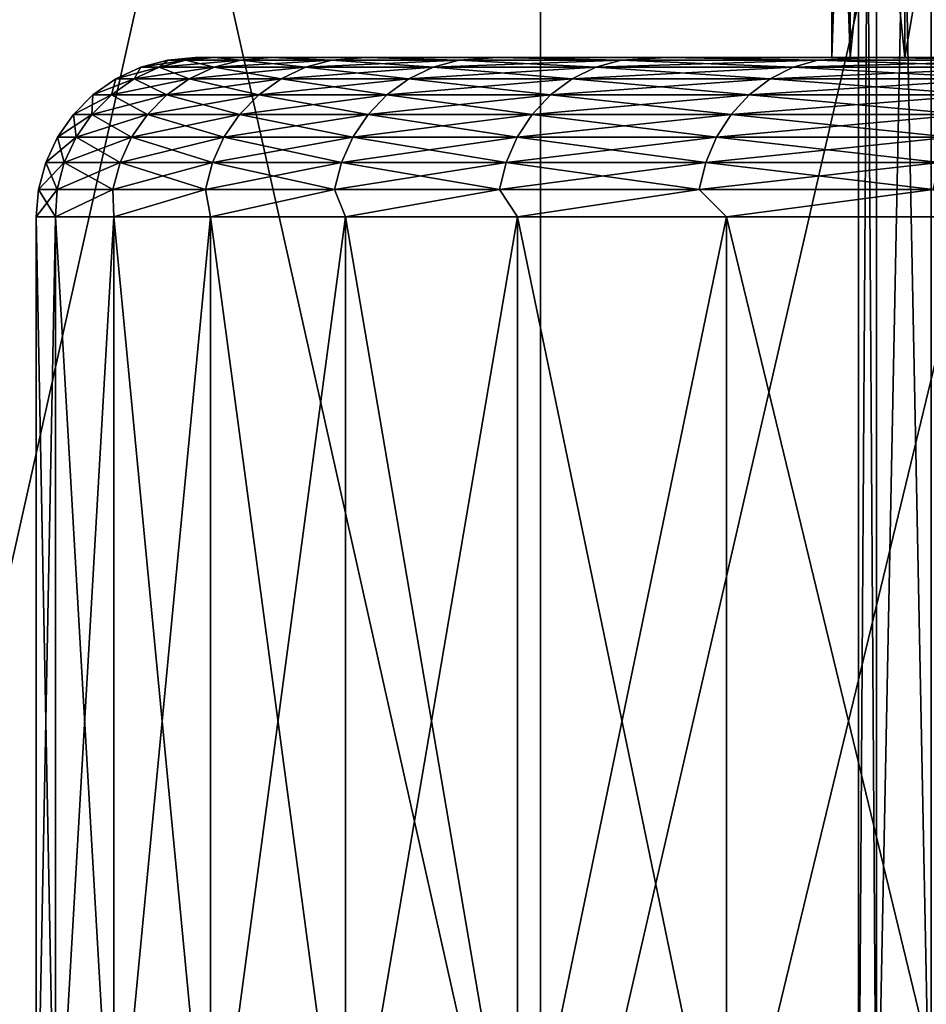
# Model space of a CAD drawing. Header units: metres. Extents: x -30 to 30, y -76 to 64.
# Tile 355 of 541: x -15.08 to -13.37, y 59.22 to 61.07. Entities that reach past the tile are written whole.
import ezdxf

# ---------------------------------------------------------------- set-up
doc = ezdxf.new("R2010")
doc.units = ezdxf.units.M
doc.layers.add('solid_508511', color=7, linetype='CONTINUOUS')

msp = doc.modelspace()

# ---------------------------------------------------------------- linework, layer by layer
at = {"layer": 'solid_508511'}
for points in [[(-15.443768, 58.5, -25.719448), (-15.443765, 64.5, -25.71945), (-14.099323, 64.5, -26.480352)], [(-14.099288, 58.5, -26.480371), (-15.443768, 58.5, -25.719448), (-14.099323, 64.5, -26.480352)], [(-15.443768, 58.5, 25.719448), (-14.099288, 58.5, 26.480371), (-15.443765, 64.5, 25.71945)], [(-14.099288, 58.5, 26.480371), (-14.099323, 64.5, 26.480352), (-15.443765, 64.5, 25.71945)], [(-14.099288, 58.5, -26.480371), (-14.099323, 64.5, -26.480352), (-12.717457, 64.5, -27.171053)], [(-12.71742, 58.5, 27.171074), (-12.717457, 64.5, 27.171053), (-14.099323, 64.5, 26.480352)], [(-14.099288, 58.5, 26.480371), (-12.71742, 58.5, 27.171074), (-14.099323, 64.5, 26.480352)], [(-12.71742, 58.5, -27.171074), (-14.099288, 58.5, -26.480371), (-12.717457, 64.5, -27.171053)], [(-13.5, 58.799999, 0), (-13.5, 64, -0.000001), (-13.465603, 64, -0.963091)], [(-13.465603, 58.799999, -0.96309), (-13.5, 58.799999, 0), (-13.465603, 64, -0.963091)], [(-13.465603, 58.799999, 0.963091), (-13.465603, 64, 0.96309), (-13.5, 64, -0.000001)], [(-13.5, 58.799999, 0), (-13.465603, 58.799999, 0.963091), (-13.5, 64, -0.000001)], [(-13.465603, 58.799999, -0.96309), (-13.465603, 64, -0.963091), (-13.362582, 64, -1.921299)], [(-13.362582, 58.799999, -1.921298), (-13.465603, 58.799999, -0.96309), (-13.362582, 64, -1.921299)], [(-13.362582, 58.799999, 1.921298), (-13.362583, 64, 1.921297), (-13.465603, 64, 0.96309)], [(-13.465603, 58.799999, 0.963091), (-13.362582, 58.799999, 1.921298), (-13.465603, 64, 0.96309)], [(-13.515472, 61, -0.966631), (-13.515472, 62, -0.966631), (-13.55, 62)], [(-13.55, 61), (-13.515472, 61, -0.966631), (-13.55, 62)], [(-13.515472, 62, 0.966631), (-13.55, 61), (-13.55, 62)], [(-13.515472, 62, 0.966631), (-13.515472, 61, 0.966631), (-13.55, 61)], [(-13.412088, 61, -1.928321), (-13.412088, 62, -1.928321), (-13.515472, 62, -0.966631)], [(-13.515472, 61, -0.966631), (-13.412088, 61, -1.928321), (-13.515472, 62, -0.966631)], [(-13.412088, 62, 1.928321), (-13.412088, 61, 1.928321), (-13.515472, 61, 0.966631)], [(-13.515472, 62, 0.966631), (-13.412088, 62, 1.928321), (-13.515472, 61, 0.966631)], [(-13.240332, 61, -2.880301), (-13.240332, 62, -2.880301), (-13.412088, 62, -1.928321)], [(-13.412088, 61, -1.928321), (-13.240332, 61, -2.880301), (-13.412088, 62, -1.928321)], [(-13.240332, 62, 2.880301), (-13.240332, 61, 2.880301), (-13.412088, 61, 1.928321)], [(-13.412088, 62, 1.928321), (-13.240332, 62, 2.880301), (-13.412088, 61, 1.928321)], [(-14.767588, 60.995441, 1.010131), (-14.81803, 60.981892, 1.013581), (-14.852655, 60.981892)], [(-14.802094, 60.995441), (-14.767588, 60.995441, 1.010131), (-14.852655, 60.981892)], [(-14.81803, 60.981892, -1.013581), (-14.802094, 60.995441), (-14.852655, 60.981892)], [(-14.664227, 60.995441, 2.015552), (-14.714316, 60.981892, 2.022436), (-14.81803, 60.981892, 1.013581)], [(-14.767588, 60.995441, 1.010131), (-14.664227, 60.995441, 2.015552), (-14.81803, 60.981892, 1.013581)], [(-14.767588, 60.995441, -1.010131), (-14.802094, 60.995441), (-14.81803, 60.981892, -1.013581)], [(-14.767588, 60.995441, -1.010131), (-14.81803, 60.981892, -1.013581), (-14.714316, 60.981892, -2.022436)], [(-14.802094, 60.995441), (-14.75, 61), (-14.714256, 61, 1.026143)], [(-14.767588, 60.995441, -1.010131), (-14.75, 61), (-14.802094, 60.995441)], [(-14.802094, 60.995441), (-14.714256, 61, 1.026143), (-14.767588, 60.995441, 1.010131)], [(-14.767588, 60.995441, -1.010131), (-14.714256, 61, -1.026147), (-14.75, 61)], [(-14.767588, 60.995441, 1.010131), (-14.714256, 61, 1.026143), (-14.664227, 60.995441, 2.015552)], [(-14.664227, 60.995441, -2.015552), (-14.714256, 61, -1.026147), (-14.767588, 60.995441, -1.010131)], [(-14.664227, 60.995441, -2.015552), (-14.767588, 60.995441, -1.010131), (-14.714316, 60.981892, -2.022436)], [(-14.75, 61), (-13.55, 61), (-13.515472, 61, 0.966631)], [(-14.714256, 61, -1.026147), (-13.55, 61), (-14.75, 61)], [(-14.714256, 61, 1.026143), (-14.75, 61), (-13.515472, 61, 0.966631)], [(-14.492496, 60.995441, 3.011575), (-14.541999, 60.981892, 3.021862), (-14.714316, 60.981892, 2.022436)], [(-14.664227, 60.995441, 2.015552), (-14.492496, 60.995441, 3.011575), (-14.714316, 60.981892, 2.022436)], [(-14.664227, 60.995441, -2.015552), (-14.714316, 60.981892, -2.022436), (-14.541999, 60.981892, -3.021862)], [(-14.714256, 61, -1.026147), (-13.412088, 61, -1.928321), (-13.515472, 61, -0.966631)], [(-14.714256, 61, -1.026147), (-14.606879, 61, -2.049759), (-13.412088, 61, -1.928321)], [(-14.714256, 61, -1.026147), (-13.515472, 61, -0.966631), (-13.55, 61)], [(-14.714256, 61, 1.026143), (-13.515472, 61, 0.966631), (-13.412088, 61, 1.928321)], [(-14.60688, 61, 2.049751), (-14.714256, 61, 1.026143), (-13.412088, 61, 1.928321)], [(-14.664227, 60.995441, 2.015552), (-14.714256, 61, 1.026143), (-14.60688, 61, 2.049751)], [(-14.664227, 60.995441, -2.015552), (-14.606879, 61, -2.049759), (-14.714256, 61, -1.026147)], [(-14.664227, 60.995441, 2.015552), (-14.60688, 61, 2.049751), (-14.492496, 60.995441, 3.011575)], [(-14.492496, 60.995441, -3.011575), (-14.606879, 61, -2.049759), (-14.664227, 60.995441, -2.015552)], [(-14.492496, 60.995441, -3.011575), (-14.664227, 60.995441, -2.015552), (-14.541999, 60.981892, -3.021862)], [(-14.60688, 61, 2.049751), (-13.412088, 61, 1.928321), (-13.240332, 61, 2.880301)], [(-14.428267, 61, 3.063924), (-14.60688, 61, 2.049751), (-13.240332, 61, 2.880301)], [(-14.492496, 60.995441, 3.011575), (-14.60688, 61, 2.049751), (-14.428267, 61, 3.063924)], [(-14.606879, 61, -2.049759), (-13.240332, 61, -2.880301), (-13.412088, 61, -1.928321)], [(-14.606879, 61, -2.049759), (-14.428265, 61, -3.063933), (-13.240332, 61, -2.880301)], [(-14.492496, 60.995441, -3.011575), (-14.428265, 61, -3.063933), (-14.606879, 61, -2.049759)], [(-14.253193, 60.995441, 3.993557), (-14.301879, 60.981892, 4.007198), (-14.541999, 60.981892, 3.021862)], [(-14.492496, 60.995441, 3.011575), (-14.253193, 60.995441, 3.993557), (-14.541999, 60.981892, 3.021862)], [(-14.492496, 60.995441, -3.011575), (-14.541999, 60.981892, -3.021862), (-14.301879, 60.981892, -4.007198)], [(-14.492496, 60.995441, 3.011575), (-14.428267, 61, 3.063924), (-14.253193, 60.995441, 3.993557)], [(-14.253193, 60.995441, -3.993557), (-14.428265, 61, -3.063933), (-14.492496, 60.995441, -3.011575)], [(-14.253193, 60.995441, -3.993557), (-14.492496, 60.995441, -3.011575), (-14.301879, 60.981892, -4.007198)], [(-14.428267, 61, 3.063924), (-13.240332, 61, 2.880301), (-13.001143, 61, 3.817429)], [(-14.17937, 61, 4.062993), (-14.428267, 61, 3.063924), (-13.001143, 61, 3.817429)], [(-14.253193, 60.995441, 3.993557), (-14.428267, 61, 3.063924), (-14.17937, 61, 4.062993)], [(-14.428265, 61, -3.063933), (-13.001143, 61, -3.817429), (-13.240332, 61, -2.880301)], [(-14.428265, 61, -3.063933), (-14.179367, 61, -4.063003), (-13.001143, 61, -3.817429)], [(-14.253193, 60.995441, -3.993557), (-14.179367, 61, -4.063003), (-14.428265, 61, -3.063933)], [(-13.947435, 60.995441, 4.95692), (-13.995076, 60.981892, 4.973851), (-14.301879, 60.981892, 4.007198)], [(-14.253193, 60.995441, 3.993557), (-13.947435, 60.995441, 4.95692), (-14.301879, 60.981892, 4.007198)], [(-14.253193, 60.995441, -3.993557), (-14.301879, 60.981892, -4.007198), (-13.995076, 60.981892, -4.973851)], [(-14.253193, 60.995441, 3.993557), (-14.17937, 61, 4.062993), (-13.947435, 60.995441, 4.95692)], [(-13.947435, 60.995441, -4.95692), (-14.179367, 61, -4.063003), (-14.253193, 60.995441, -3.993557)], [(-13.947435, 60.995441, -4.95692), (-14.253193, 60.995441, -3.993557), (-13.995076, 60.981892, -4.973851)], [(-14.17937, 61, 4.062993), (-13.001143, 61, 3.817429), (-12.695617, 61, 4.735372)], [(-13.861338, 61, 5.042401), (-14.17937, 61, 4.062993), (-12.695617, 61, 4.735372)], [(-13.947435, 60.995441, 4.95692), (-14.17937, 61, 4.062993), (-13.861338, 61, 5.042401)], [(-14.179367, 61, -4.063003), (-12.695617, 61, -4.735372), (-13.001143, 61, -3.817429)], [(-14.179367, 61, -4.063003), (-13.861334, 61, -5.04241), (-12.695617, 61, -4.735372)], [(-13.947435, 60.995441, -4.95692), (-13.861334, 61, -5.04241), (-14.179367, 61, -4.063003)], [(-13.576649, 60.995441, 5.897171), (-13.623023, 60.981892, 5.917314), (-13.995076, 60.981892, 4.973851)], [(-13.947435, 60.995441, 4.95692), (-13.576649, 60.995441, 5.897171), (-13.995076, 60.981892, 4.973851)], [(-13.947435, 60.995441, -4.95692), (-13.995076, 60.981892, -4.973851), (-13.623023, 60.981892, -5.917314)], [(-13.947435, 60.995441, 4.95692), (-13.861338, 61, 5.042401), (-13.576649, 60.995441, 5.897171)], [(-13.576649, 60.995441, -5.897171), (-13.861334, 61, -5.04241), (-13.947435, 60.995441, -4.95692)], [(-13.576649, 60.995441, -5.897171), (-13.947435, 60.995441, -4.95692), (-13.623023, 60.981892, -5.917314)], [(-13.861338, 61, 5.042401), (-12.695617, 61, 4.735372), (-12.32557, 61, 5.628743)], [(-13.47578, 61, 5.997152), (-13.861338, 61, 5.042401), (-12.32557, 61, 5.628743)], [(-13.576649, 60.995441, 5.897171), (-13.861338, 61, 5.042401), (-13.47578, 61, 5.997152)], [(-13.861334, 61, -5.04241), (-12.32557, 61, -5.628743), (-12.695617, 61, -4.735372)], [(-13.861334, 61, -5.04241), (-13.475776, 61, -5.99716), (-12.32557, 61, -5.628743)], [(-13.576649, 60.995441, -5.897171), (-13.475776, 61, -5.99716), (-13.861334, 61, -5.04241)], [(-13.142561, 60.995441, 6.809926), (-13.187453, 60.981892, 6.833188), (-13.623023, 60.981892, 5.917314)], [(-13.576649, 60.995441, 5.897171), (-13.142561, 60.995441, 6.809926), (-13.623023, 60.981892, 5.917314)], [(-13.576649, 60.995441, -5.897171), (-13.623023, 60.981892, -5.917314), (-13.187453, 60.981892, -6.833188)], [(-13.576649, 60.995441, 5.897171), (-13.47578, 61, 5.997152), (-13.142561, 60.995441, 6.809926)], [(-13.142561, 60.995441, -6.809926), (-13.475776, 61, -5.99716), (-13.576649, 60.995441, -5.897171)], [(-13.142561, 60.995441, -6.809926), (-13.576649, 60.995441, -5.897171), (-13.187453, 60.981892, -6.833188)], [(-13.47578, 61, 5.997152), (-12.32557, 61, 5.628743), (-11.892526, 61, 6.493866)], [(-13.02452, 61, 6.922739), (-13.47578, 61, 5.997152), (-11.892526, 61, 6.493866)], [(-13.142561, 60.995441, 6.809926), (-13.47578, 61, 5.997152), (-13.02452, 61, 6.922739)], [(-13.475776, 61, -5.99716), (-11.892526, 61, -6.493866), (-12.32557, 61, -5.628743)], [(-13.475776, 61, -5.99716), (-13.024516, 61, -6.922747), (-11.892526, 61, -6.493866)], [(-13.142561, 60.995441, -6.809926), (-13.024516, 61, -6.922747), (-13.475776, 61, -5.99716)], [(-14.81803, 60.981892, 1.013581), (-14.865355, 60.959755, 1.016818), (-14.90009, 60.959755)], [(-14.852655, 60.981892), (-14.81803, 60.981892, 1.013581), (-14.90009, 60.959755)], [(-14.865355, 60.959755, -1.016818), (-14.852655, 60.981892), (-14.90009, 60.959755)], [(-14.714316, 60.981892, 2.022436), (-14.761311, 60.959755, 2.028895), (-14.865355, 60.959755, 1.016818)], [(-14.81803, 60.981892, 1.013581), (-14.714316, 60.981892, 2.022436), (-14.865355, 60.959755, 1.016818)], [(-14.81803, 60.981892, -1.013581), (-14.852655, 60.981892), (-14.865355, 60.959755, -1.016818)], [(-14.81803, 60.981892, -1.013581), (-14.865355, 60.959755, -1.016818), (-14.761311, 60.959755, -2.028895)], [(-14.714316, 60.981892, -2.022436), (-14.81803, 60.981892, -1.013581), (-14.761311, 60.959755, -2.028895)], [(-14.541999, 60.981892, 3.021862), (-14.588442, 60.959755, 3.031513), (-14.761311, 60.959755, 2.028895)], [(-14.714316, 60.981892, 2.022436), (-14.541999, 60.981892, 3.021862), (-14.761311, 60.959755, 2.028895)], [(-14.714316, 60.981892, -2.022436), (-14.761311, 60.959755, -2.028895), (-14.588442, 60.959755, -3.031513)], [(-14.541999, 60.981892, -3.021862), (-14.714316, 60.981892, -2.022436), (-14.588442, 60.959755, -3.031513)], [(-14.301879, 60.981892, 4.007198), (-14.347555, 60.959755, 4.019996), (-14.588442, 60.959755, 3.031513)], [(-14.541999, 60.981892, 3.021862), (-14.301879, 60.981892, 4.007198), (-14.588442, 60.959755, 3.031513)], [(-14.541999, 60.981892, -3.021862), (-14.588442, 60.959755, -3.031513), (-14.347555, 60.959755, -4.019996)], [(-14.301879, 60.981892, -4.007198), (-14.541999, 60.981892, -3.021862), (-14.347555, 60.959755, -4.019996)], [(-13.995076, 60.981892, 4.973851), (-14.039773, 60.959755, 4.989737), (-14.347555, 60.959755, 4.019996)], [(-14.301879, 60.981892, 4.007198), (-13.995076, 60.981892, 4.973851), (-14.347555, 60.959755, 4.019996)], [(-14.301879, 60.981892, -4.007198), (-14.347555, 60.959755, -4.019996), (-14.039773, 60.959755, -4.989737)], [(-13.995076, 60.981892, -4.973851), (-14.301879, 60.981892, -4.007198), (-14.039773, 60.959755, -4.989737)], [(-13.623023, 60.981892, 5.917314), (-13.666532, 60.959755, 5.936213), (-14.039773, 60.959755, 4.989737)], [(-13.995076, 60.981892, 4.973851), (-13.623023, 60.981892, 5.917314), (-14.039773, 60.959755, 4.989737)], [(-13.995076, 60.981892, -4.973851), (-14.039773, 60.959755, -4.989737), (-13.666532, 60.959755, -5.936213)], [(-13.623023, 60.981892, -5.917314), (-13.995076, 60.981892, -4.973851), (-13.666532, 60.959755, -5.936213)], [(-13.187453, 60.981892, 6.833188), (-13.22957, 60.959755, 6.855011), (-13.666532, 60.959755, 5.936213)], [(-13.623023, 60.981892, 5.917314), (-13.187453, 60.981892, 6.833188), (-13.666532, 60.959755, 5.936213)], [(-13.623023, 60.981892, -5.917314), (-13.666532, 60.959755, -5.936213), (-13.22957, 60.959755, -6.855011)], [(-13.187453, 60.981892, -6.833188), (-13.623023, 60.981892, -5.917314), (-13.22957, 60.959755, -6.855011)], [(-14.865355, 60.959755, 1.016818), (-14.908121, 60.929714, 1.019743), (-14.942957, 60.929714)], [(-14.90009, 60.959755), (-14.865355, 60.959755, 1.016818), (-14.942957, 60.929714)], [(-14.908121, 60.929714, -1.019743), (-14.90009, 60.959755), (-14.942957, 60.929714)], [(-14.761311, 60.959755, 2.028895), (-14.803777, 60.929714, 2.034732), (-14.908121, 60.929714, 1.019743)], [(-14.865355, 60.959755, 1.016818), (-14.761311, 60.959755, 2.028895), (-14.908121, 60.929714, 1.019743)], [(-14.865355, 60.959755, -1.016818), (-14.90009, 60.959755), (-14.908121, 60.929714, -1.019743)], [(-14.865355, 60.959755, -1.016818), (-14.908121, 60.929714, -1.019743), (-14.803777, 60.929714, -2.034732)], [(-14.761311, 60.959755, -2.028895), (-14.865355, 60.959755, -1.016818), (-14.803777, 60.929714, -2.034732)], [(-14.588442, 60.959755, 3.031513), (-14.630411, 60.929714, 3.040234), (-14.803777, 60.929714, 2.034732)], [(-14.761311, 60.959755, 2.028895), (-14.588442, 60.959755, 3.031513), (-14.803777, 60.929714, 2.034732)], [(-14.761311, 60.959755, -2.028895), (-14.803777, 60.929714, -2.034732), (-14.630411, 60.929714, -3.040234)], [(-14.588442, 60.959755, -3.031513), (-14.761311, 60.959755, -2.028895), (-14.630411, 60.929714, -3.040234)], [(-14.347555, 60.959755, 4.019996), (-14.388831, 60.929714, 4.031561), (-14.630411, 60.929714, 3.040234)], [(-14.588442, 60.959755, 3.031513), (-14.347555, 60.959755, 4.019996), (-14.630411, 60.929714, 3.040234)], [(-14.588442, 60.959755, -3.031513), (-14.630411, 60.929714, -3.040234), (-14.388831, 60.929714, -4.031561)], [(-14.347555, 60.959755, -4.019996), (-14.588442, 60.959755, -3.031513), (-14.388831, 60.929714, -4.031561)], [(-14.039773, 60.959755, 4.989737), (-14.080164, 60.929714, 5.004092), (-14.388831, 60.929714, 4.031561)], [(-14.347555, 60.959755, 4.019996), (-14.039773, 60.959755, 4.989737), (-14.388831, 60.929714, 4.031561)], [(-14.347555, 60.959755, -4.019996), (-14.388831, 60.929714, -4.031561), (-14.080164, 60.929714, -5.004092)], [(-14.039773, 60.959755, -4.989737), (-14.347555, 60.959755, -4.019996), (-14.080164, 60.929714, -5.004092)], [(-13.666532, 60.959755, 5.936213), (-13.705849, 60.929714, 5.95329), (-14.080164, 60.929714, 5.004092)], [(-14.039773, 60.959755, 4.989737), (-13.666532, 60.959755, 5.936213), (-14.080164, 60.929714, 5.004092)], [(-14.039773, 60.959755, -4.989737), (-14.080164, 60.929714, -5.004092), (-13.705849, 60.929714, -5.95329)], [(-13.666532, 60.959755, -5.936213), (-14.039773, 60.959755, -4.989737), (-13.705849, 60.929714, -5.95329)], [(-13.22957, 60.959755, 6.855011), (-13.267631, 60.929714, 6.874732), (-13.705849, 60.929714, 5.95329)], [(-13.666532, 60.959755, 5.936213), (-13.22957, 60.959755, 6.855011), (-13.705849, 60.929714, 5.95329)], [(-13.666532, 60.959755, -5.936213), (-13.705849, 60.929714, -5.95329), (-13.267631, 60.929714, -6.874732)], [(-13.22957, 60.959755, -6.855011), (-13.666532, 60.959755, -5.936213), (-13.267631, 60.929714, -6.874732)], [(-14.908121, 60.929714, 1.019743), (-14.945026, 60.892677, 1.022268), (-14.979948, 60.892677)], [(-14.942957, 60.929714), (-14.908121, 60.929714, 1.019743), (-14.979948, 60.892677)], [(-14.945026, 60.892677, -1.022268), (-14.942957, 60.929714), (-14.979948, 60.892677)], [(-14.803777, 60.929714, 2.034732), (-14.840424, 60.892677, 2.039769), (-14.945026, 60.892677, 1.022268)], [(-14.908121, 60.929714, 1.019743), (-14.803777, 60.929714, 2.034732), (-14.945026, 60.892677, 1.022268)], [(-14.908121, 60.929714, -1.019743), (-14.942957, 60.929714), (-14.945026, 60.892677, -1.022268)], [(-14.908121, 60.929714, -1.019743), (-14.945026, 60.892677, -1.022268), (-14.840424, 60.892677, -2.039769)], [(-14.803777, 60.929714, -2.034732), (-14.908121, 60.929714, -1.019743), (-14.840424, 60.892677, -2.039769)], [(-14.630411, 60.929714, 3.040234), (-14.666629, 60.892677, 3.04776), (-14.840424, 60.892677, 2.039769)], [(-14.803777, 60.929714, 2.034732), (-14.630411, 60.929714, 3.040234), (-14.840424, 60.892677, 2.039769)], [(-14.803777, 60.929714, -2.034732), (-14.840424, 60.892677, -2.039769), (-14.666629, 60.892677, -3.04776)], [(-14.630411, 60.929714, -3.040234), (-14.803777, 60.929714, -2.034732), (-14.666629, 60.892677, -3.04776)], [(-14.388831, 60.929714, 4.031561), (-14.424451, 60.892677, 4.041542), (-14.666629, 60.892677, 3.04776)], [(-14.630411, 60.929714, 3.040234), (-14.388831, 60.929714, 4.031561), (-14.666629, 60.892677, 3.04776)], [(-14.630411, 60.929714, -3.040234), (-14.666629, 60.892677, -3.04776), (-14.424451, 60.892677, -4.041542)], [(-14.388831, 60.929714, -4.031561), (-14.630411, 60.929714, -3.040234), (-14.424451, 60.892677, -4.041542)], [(-14.080164, 60.929714, 5.004092), (-14.11502, 60.892677, 5.016479), (-14.424451, 60.892677, 4.041542)], [(-14.388831, 60.929714, 4.031561), (-14.080164, 60.929714, 5.004092), (-14.424451, 60.892677, 4.041542)], [(-14.388831, 60.929714, -4.031561), (-14.424451, 60.892677, -4.041542), (-14.11502, 60.892677, -5.016479)], [(-14.080164, 60.929714, -5.004092), (-14.388831, 60.929714, -4.031561), (-14.11502, 60.892677, -5.016479)], [(-13.705849, 60.929714, 5.95329), (-13.739778, 60.892677, 5.968028), (-14.11502, 60.892677, 5.016479)], [(-14.080164, 60.929714, 5.004092), (-13.705849, 60.929714, 5.95329), (-14.11502, 60.892677, 5.016479)], [(-14.080164, 60.929714, -5.004092), (-14.11502, 60.892677, -5.016479), (-13.739778, 60.892677, -5.968028)], [(-13.705849, 60.929714, -5.95329), (-14.080164, 60.929714, -5.004092), (-13.739778, 60.892677, -5.968028)], [(-13.267631, 60.929714, 6.874732), (-13.300474, 60.892677, 6.89175), (-13.739778, 60.892677, 5.968028)], [(-13.705849, 60.929714, 5.95329), (-13.267631, 60.929714, 6.874732), (-13.739778, 60.892677, 5.968028)], [(-13.705849, 60.929714, -5.95329), (-13.739778, 60.892677, -5.968028), (-13.300474, 60.892677, -6.89175)], [(-13.267631, 60.929714, -6.874732), (-13.705849, 60.929714, -5.95329), (-13.300474, 60.892677, -6.89175)], [(-14.945026, 60.892677, 1.022268), (-14.974947, 60.849773, 1.024314), (-15.009938, 60.849773)], [(-14.979948, 60.892677), (-14.945026, 60.892677, 1.022268), (-15.009938, 60.849773)], [(-14.974947, 60.849773, -1.024314), (-14.979948, 60.892677), (-15.009938, 60.849773)], [(-14.945026, 60.892677, -1.022268), (-14.979948, 60.892677), (-14.974947, 60.849773, -1.024314)], [(-14.840424, 60.892677, 2.039769), (-14.870135, 60.849773, 2.043853), (-14.974947, 60.849773, 1.024314)], [(-14.945026, 60.892677, 1.022268), (-14.840424, 60.892677, 2.039769), (-14.974947, 60.849773, 1.024314)], [(-14.945026, 60.892677, -1.022268), (-14.974947, 60.849773, -1.024314), (-14.870135, 60.849773, -2.043853)], [(-14.840424, 60.892677, -2.039769), (-14.945026, 60.892677, -1.022268), (-14.870135, 60.849773, -2.043853)], [(-14.666629, 60.892677, 3.04776), (-14.695992, 60.849773, 3.053862), (-14.870135, 60.849773, 2.043853)], [(-14.840424, 60.892677, 2.039769), (-14.666629, 60.892677, 3.04776), (-14.870135, 60.849773, 2.043853)], [(-14.840424, 60.892677, -2.039769), (-14.870135, 60.849773, -2.043853), (-14.695992, 60.849773, -3.053862)], [(-14.666629, 60.892677, -3.04776), (-14.840424, 60.892677, -2.039769), (-14.695992, 60.849773, -3.053862)], [(-14.424451, 60.892677, 4.041542), (-14.453329, 60.849773, 4.049633), (-14.695992, 60.849773, 3.053862)], [(-14.666629, 60.892677, 3.04776), (-14.424451, 60.892677, 4.041542), (-14.695992, 60.849773, 3.053862)], [(-14.666629, 60.892677, -3.04776), (-14.695992, 60.849773, -3.053862), (-14.453329, 60.849773, -4.049633)], [(-14.424451, 60.892677, -4.041542), (-14.666629, 60.892677, -3.04776), (-14.453329, 60.849773, -4.049633)], [(-14.11502, 60.892677, 5.016479), (-14.143278, 60.849773, 5.026522), (-14.453329, 60.849773, 4.049633)], [(-14.424451, 60.892677, 4.041542), (-14.11502, 60.892677, 5.016479), (-14.453329, 60.849773, 4.049633)], [(-14.424451, 60.892677, -4.041542), (-14.453329, 60.849773, -4.049633), (-14.143278, 60.849773, -5.026522)], [(-14.11502, 60.892677, -5.016479), (-14.424451, 60.892677, -4.041542), (-14.143278, 60.849773, -5.026522)], [(-13.739778, 60.892677, 5.968028), (-13.767285, 60.849773, 5.979976), (-14.143278, 60.849773, 5.026522)], [(-14.11502, 60.892677, 5.016479), (-13.739778, 60.892677, 5.968028), (-14.143278, 60.849773, 5.026522)], [(-14.11502, 60.892677, -5.016479), (-14.143278, 60.849773, -5.026522), (-13.767285, 60.849773, -5.979976)], [(-13.739778, 60.892677, -5.968028), (-14.11502, 60.892677, -5.016479), (-13.767285, 60.849773, -5.979976)], [(-13.300474, 60.892677, 6.89175), (-13.327103, 60.849773, 6.905548), (-13.767285, 60.849773, 5.979976)], [(-13.739778, 60.892677, 5.968028), (-13.300474, 60.892677, 6.89175), (-13.767285, 60.849773, 5.979976)], [(-13.739778, 60.892677, -5.968028), (-13.767285, 60.849773, -5.979976), (-13.327103, 60.849773, -6.905548)], [(-13.300474, 60.892677, -6.89175), (-13.739778, 60.892677, -5.968028), (-13.327103, 60.849773, -6.905548)], [(-14.974947, 60.849773, 1.024314), (-14.996972, 60.802311, 1.025821), (-15.032015, 60.802311)], [(-15.009938, 60.849773), (-14.974947, 60.849773, 1.024314), (-15.032015, 60.802311)], [(-14.996972, 60.802311, -1.025821), (-15.009938, 60.849773), (-15.032015, 60.802311)], [(-14.974947, 60.849773, -1.024314), (-15.009938, 60.849773), (-14.996972, 60.802311, -1.025821)], [(-14.870135, 60.849773, 2.043853), (-14.892006, 60.802311, 2.046859), (-14.996972, 60.802311, 1.025821)], [(-14.974947, 60.849773, 1.024314), (-14.870135, 60.849773, 2.043853), (-14.996972, 60.802311, 1.025821)], [(-14.974947, 60.849773, -1.024314), (-14.996972, 60.802311, -1.025821), (-14.892006, 60.802311, -2.046859)], [(-14.870135, 60.849773, -2.043853), (-14.974947, 60.849773, -1.024314), (-14.892006, 60.802311, -2.046859)], [(-14.695992, 60.849773, 3.053862), (-14.717607, 60.802311, 3.058354), (-14.892006, 60.802311, 2.046859)], [(-14.870135, 60.849773, 2.043853), (-14.695992, 60.849773, 3.053862), (-14.892006, 60.802311, 2.046859)], [(-14.870135, 60.849773, -2.043853), (-14.892006, 60.802311, -2.046859), (-14.717607, 60.802311, -3.058354)], [(-14.695992, 60.849773, -3.053862), (-14.870135, 60.849773, -2.043853), (-14.717607, 60.802311, -3.058354)], [(-14.453329, 60.849773, 4.049633), (-14.474587, 60.802311, 4.055589), (-14.717607, 60.802311, 3.058354)], [(-14.695992, 60.849773, 3.053862), (-14.453329, 60.849773, 4.049633), (-14.717607, 60.802311, 3.058354)], [(-14.695992, 60.849773, -3.053862), (-14.717607, 60.802311, -3.058354), (-14.474587, 60.802311, -4.055589)], [(-14.453329, 60.849773, -4.049633), (-14.695992, 60.849773, -3.053862), (-14.474587, 60.802311, -4.055589)], [(-14.143278, 60.849773, 5.026522), (-14.164081, 60.802311, 5.033916), (-14.474587, 60.802311, 4.055589)], [(-14.453329, 60.849773, 4.049633), (-14.143278, 60.849773, 5.026522), (-14.474587, 60.802311, 4.055589)], [(-14.453329, 60.849773, -4.049633), (-14.474587, 60.802311, -4.055589), (-14.164081, 60.802311, -5.033916)], [(-14.143278, 60.849773, -5.026522), (-14.453329, 60.849773, -4.049633), (-14.164081, 60.802311, -5.033916)], [(-13.767285, 60.849773, 5.979976), (-13.787534, 60.802311, 5.988771), (-14.164081, 60.802311, 5.033916)], [(-14.143278, 60.849773, 5.026522), (-13.767285, 60.849773, 5.979976), (-14.164081, 60.802311, 5.033916)], [(-14.143278, 60.849773, -5.026522), (-14.164081, 60.802311, -5.033916), (-13.787534, 60.802311, -5.988771)], [(-13.767285, 60.849773, -5.979976), (-14.143278, 60.849773, -5.026522), (-13.787534, 60.802311, -5.988771)], [(-13.327103, 60.849773, 6.905548), (-13.346704, 60.802311, 6.915705), (-13.787534, 60.802311, 5.988771)], [(-13.767285, 60.849773, 5.979976), (-13.327103, 60.849773, 6.905548), (-13.787534, 60.802311, 5.988771)], [(-13.767285, 60.849773, -5.979976), (-13.787534, 60.802311, -5.988771), (-13.346704, 60.802311, -6.915705)], [(-13.327103, 60.849773, -6.905548), (-13.767285, 60.849773, -5.979976), (-13.346704, 60.802311, -6.915705)], [(-14.996972, 60.802311, 1.025821), (-15.010431, 60.751732, 1.026742), (-15.045506, 60.751732)], [(-15.032015, 60.802311), (-14.996972, 60.802311, 1.025821), (-15.045506, 60.751732)], [(-15.010431, 60.751732, -1.026742), (-15.032015, 60.802311), (-15.045506, 60.751732)], [(-14.996972, 60.802311, -1.025821), (-15.032015, 60.802311), (-15.010431, 60.751732, -1.026742)], [(-14.892006, 60.802311, 2.046859), (-14.905371, 60.751732, 2.048696), (-15.010431, 60.751732, 1.026742)], [(-14.996972, 60.802311, 1.025821), (-14.892006, 60.802311, 2.046859), (-15.010431, 60.751732, 1.026742)], [(-14.996972, 60.802311, -1.025821), (-15.010431, 60.751732, -1.026742), (-14.905371, 60.751732, -2.048696)], [(-14.892006, 60.802311, -2.046859), (-14.996972, 60.802311, -1.025821), (-14.905371, 60.751732, -2.048696)], [(-14.717607, 60.802311, 3.058354), (-14.730815, 60.751732, 3.061099), (-14.905371, 60.751732, 2.048696)], [(-14.892006, 60.802311, 2.046859), (-14.717607, 60.802311, 3.058354), (-14.905371, 60.751732, 2.048696)], [(-14.892006, 60.802311, -2.046859), (-14.905371, 60.751732, -2.048696), (-14.730815, 60.751732, -3.061099)], [(-14.717607, 60.802311, -3.058354), (-14.892006, 60.802311, -2.046859), (-14.730815, 60.751732, -3.061099)], [(-14.474587, 60.802311, 4.055589), (-14.487577, 60.751732, 4.059229), (-14.730815, 60.751732, 3.061099)], [(-14.717607, 60.802311, 3.058354), (-14.474587, 60.802311, 4.055589), (-14.730815, 60.751732, 3.061099)], [(-14.717607, 60.802311, -3.058354), (-14.730815, 60.751732, -3.061099), (-14.487577, 60.751732, -4.059229)], [(-14.474587, 60.802311, -4.055589), (-14.717607, 60.802311, -3.058354), (-14.487577, 60.751732, -4.059229)], [(-14.164081, 60.802311, 5.033916), (-14.176792, 60.751732, 5.038433), (-14.487577, 60.751732, 4.059229)], [(-14.474587, 60.802311, 4.055589), (-14.164081, 60.802311, 5.033916), (-14.487577, 60.751732, 4.059229)], [(-14.474587, 60.802311, -4.055589), (-14.487577, 60.751732, -4.059229), (-14.176792, 60.751732, -5.038433)], [(-14.164081, 60.802311, -5.033916), (-14.474587, 60.802311, -4.055589), (-14.176792, 60.751732, -5.038433)], [(-13.787534, 60.802311, 5.988771), (-13.799908, 60.751732, 5.994146), (-14.176792, 60.751732, 5.038433)], [(-14.164081, 60.802311, 5.033916), (-13.787534, 60.802311, 5.988771), (-14.176792, 60.751732, 5.038433)], [(-14.164081, 60.802311, -5.033916), (-14.176792, 60.751732, -5.038433), (-13.799908, 60.751732, -5.994146)], [(-13.787534, 60.802311, -5.988771), (-14.164081, 60.802311, -5.033916), (-13.799908, 60.751732, -5.994146)], [(-13.346704, 60.802311, 6.915705), (-13.358683, 60.751732, 6.921911), (-13.799908, 60.751732, 5.994146)], [(-13.787534, 60.802311, 5.988771), (-13.346704, 60.802311, 6.915705), (-13.799908, 60.751732, 5.994146)], [(-13.787534, 60.802311, -5.988771), (-13.799908, 60.751732, -5.994146), (-13.358683, 60.751732, -6.921911)], [(-13.346704, 60.802311, -6.915705), (-13.787534, 60.802311, -5.988771), (-13.358683, 60.751732, -6.921911)], [(-15.045506, 60.751732), (-15.05, 60.700001), (-15.013339, 60.700001, -1.049829)], [(-15.010431, 60.751732, 1.026742), (-15.013339, 60.700001, 1.049829), (-15.05, 60.700001)], [(-15.045506, 60.751732), (-15.010431, 60.751732, 1.026742), (-15.05, 60.700001)], [(-15.010431, 60.751732, -1.026742), (-15.045506, 60.751732), (-15.013339, 60.700001, -1.049829)], [(-14.905371, 60.751732, -2.048696), (-15.013339, 60.700001, -1.049829), (-14.903536, 60.700001, -2.094545)], [(-14.905371, 60.751732, -2.048696), (-15.010431, 60.751732, -1.026742), (-15.013339, 60.700001, -1.049829)], [(-14.905371, 60.751732, 2.048696), (-14.903536, 60.700001, 2.094545), (-15.013339, 60.700001, 1.049829)], [(-15.010431, 60.751732, 1.026742), (-14.905371, 60.751732, 2.048696), (-15.013339, 60.700001, 1.049829)], [(-14.730815, 60.751732, -3.061099), (-14.905371, 60.751732, -2.048696), (-14.903536, 60.700001, -2.094545)], [(-14.905371, 60.751732, 2.048696), (-14.730815, 60.751732, 3.061099), (-14.903536, 60.700001, 2.094545)], [(-14.730815, 60.751732, -3.061099), (-14.903536, 60.700001, -2.094545), (-14.721125, 60.700001, -3.129056)], [(-14.730815, 60.751732, 3.061099), (-14.721125, 60.700001, 3.129056), (-14.903536, 60.700001, 2.094545)], [(-14.487577, 60.751732, -4.059229), (-14.730815, 60.751732, -3.061099), (-14.721125, 60.700001, -3.129056)], [(-14.730815, 60.751732, 3.061099), (-14.487577, 60.751732, 4.059229), (-14.721125, 60.700001, 3.129056)], [(-14.487577, 60.751732, -4.059229), (-14.721125, 60.700001, -3.129056), (-14.466993, 60.700001, -4.148324)], [(-14.487577, 60.751732, 4.059229), (-14.466993, 60.700001, 4.148324), (-14.721125, 60.700001, 3.129056)], [(-14.176792, 60.751732, -5.038433), (-14.487577, 60.751732, -4.059229), (-14.466993, 60.700001, -4.148324)], [(-14.487577, 60.751732, 4.059229), (-14.176792, 60.751732, 5.038433), (-14.466993, 60.700001, 4.148324)], [(-14.176792, 60.751732, -5.038433), (-14.466993, 60.700001, -4.148324), (-14.142381, 60.700001, -5.147385)], [(-14.176792, 60.751732, 5.038433), (-14.142381, 60.700001, 5.147385), (-14.466993, 60.700001, 4.148324)], [(-13.799908, 60.751732, -5.994146), (-14.176792, 60.751732, -5.038433), (-14.142381, 60.700001, -5.147385)], [(-14.176792, 60.751732, 5.038433), (-13.799908, 60.751732, 5.994146), (-14.142381, 60.700001, 5.147385)], [(-13.799908, 60.751732, -5.994146), (-14.142381, 60.700001, -5.147385), (-13.748866, 60.700001, -6.121372)], [(-13.799908, 60.751732, 5.994146), (-13.748866, 60.700001, 6.121372), (-14.142381, 60.700001, 5.147385)], [(-13.358683, 60.751732, -6.921911), (-13.799908, 60.751732, -5.994146), (-13.748866, 60.700001, -6.121372)], [(-13.799908, 60.751732, 5.994146), (-13.358683, 60.751732, 6.921911), (-13.748866, 60.700001, 6.121372)], [(-13.358683, 60.751732, -6.921911), (-13.748866, 60.700001, -6.121372), (-13.288368, 60.700001, -7.065534)], [(-13.358683, 60.751732, 6.921911), (-13.288368, 60.700001, 7.065534), (-13.748866, 60.700001, 6.121372)], [(-15.013339, 58.799999, -1.049829), (-15.013339, 60.700001, -1.049829), (-15.05, 60.700001)], [(-15.05, 58.799999), (-15.013339, 58.799999, -1.049829), (-15.05, 60.700001)], [(-15.013339, 60.700001, 1.049829), (-15.05, 58.799999), (-15.05, 60.700001)], [(-15.013339, 58.799999, 1.049828), (-15.05, 58.799999), (-15.013339, 60.700001, 1.049829)], [(-14.903536, 58.799999, -2.094545), (-14.903536, 60.700001, -2.094545), (-15.013339, 60.700001, -1.049829)], [(-15.013339, 58.799999, -1.049829), (-14.903536, 58.799999, -2.094545), (-15.013339, 60.700001, -1.049829)], [(-15.013339, 58.799999, 1.049828), (-15.013339, 60.700001, 1.049829), (-14.903536, 60.700001, 2.094545)], [(-14.903536, 58.799999, 2.094544), (-15.013339, 58.799999, 1.049828), (-14.903536, 60.700001, 2.094545)], [(-14.721125, 58.799999, -3.129056), (-14.721125, 60.700001, -3.129056), (-14.903536, 60.700001, -2.094545)], [(-14.903536, 58.799999, -2.094545), (-14.721125, 58.799999, -3.129056), (-14.903536, 60.700001, -2.094545)], [(-14.903536, 58.799999, 2.094544), (-14.903536, 60.700001, 2.094545), (-14.721125, 60.700001, 3.129056)], [(-14.721125, 58.799999, 3.129056), (-14.903536, 58.799999, 2.094544), (-14.721125, 60.700001, 3.129056)], [(-14.466993, 58.799999, -4.148324), (-14.466993, 60.700001, -4.148324), (-14.721125, 60.700001, -3.129056)], [(-14.721125, 58.799999, -3.129056), (-14.466993, 58.799999, -4.148324), (-14.721125, 60.700001, -3.129056)], [(-14.721125, 58.799999, 3.129056), (-14.721125, 60.700001, 3.129056), (-14.466993, 60.700001, 4.148324)], [(-14.466993, 58.799999, 4.148324), (-14.721125, 58.799999, 3.129056), (-14.466993, 60.700001, 4.148324)], [(-14.142381, 58.799999, -5.147385), (-14.142381, 60.700001, -5.147385), (-14.466993, 60.700001, -4.148324)], [(-14.466993, 58.799999, -4.148324), (-14.142381, 58.799999, -5.147385), (-14.466993, 60.700001, -4.148324)], [(-14.466993, 58.799999, 4.148324), (-14.466993, 60.700001, 4.148324), (-14.142381, 60.700001, 5.147385)], [(-14.142381, 58.799999, 5.147385), (-14.466993, 58.799999, 4.148324), (-14.142381, 60.700001, 5.147385)], [(-13.748866, 58.799999, -6.121372), (-13.748866, 60.700001, -6.121372), (-14.142381, 60.700001, -5.147385)], [(-14.142381, 58.799999, -5.147385), (-13.748866, 58.799999, -6.121372), (-14.142381, 60.700001, -5.147385)], [(-14.142381, 58.799999, 5.147385), (-14.142381, 60.700001, 5.147385), (-13.748866, 60.700001, 6.121372)], [(-13.748866, 58.799999, 6.121372), (-14.142381, 58.799999, 5.147385), (-13.748866, 60.700001, 6.121372)], [(-13.288368, 58.799999, -7.065534), (-13.288368, 60.700001, -7.065534), (-13.748866, 60.700001, -6.121372)], [(-13.748866, 58.799999, -6.121372), (-13.288368, 58.799999, -7.065534), (-13.748866, 60.700001, -6.121372)], [(-13.748866, 58.799999, 6.121372), (-13.748866, 60.700001, 6.121372), (-13.288368, 60.700001, 7.065534)], [(-13.288368, 58.799999, 7.065534), (-13.748866, 58.799999, 6.121372), (-13.288368, 60.700001, 7.065534)]]:
    msp.add_3dface(points, dxfattribs=at)

doc.saveas('drawing.dxf')
